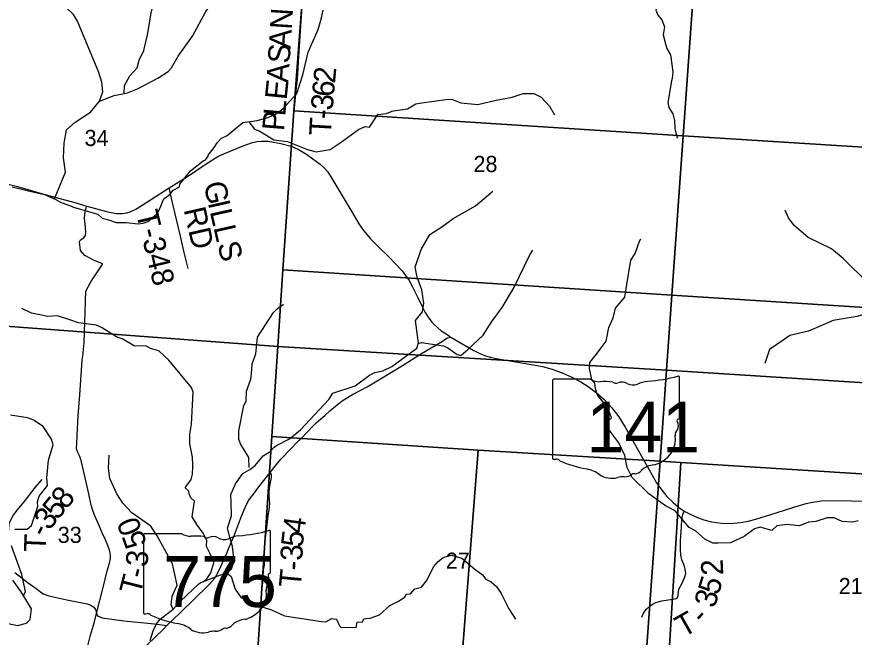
# Model space of a CAD drawing. Extents: x 1878108 to 2183446, y 146837 to 508383.
# Drawn here: x 2015077 to 2026537, y 289950 to 298433 of the extents above; entities that cross this region are included whole.
import ezdxf

# ---------------------------------------------------------------- set-up
doc = ezdxf.new("R2010")
doc.units = 0
for name, color, linetype in [('GM_X_Minor_River', 7, 'Continuous'), ('GM_X_Section', 7, 'Continuous'), ('GM_X_Section_Text', 7, 'Continuous'), ('GM_X_State_Location', 7, 'Continuous'), ('GM_X_State_Route', 7, 'Continuous'), ('GM_X_State_Shield', 7, 'Continuous'), ('GM_X_Township_Road', 7, 'Continuous'), ('GM_X_Township_Road_Text', 7, 'Continuous'), ('GM_X_Township_ROW', 7, 'Continuous')]:
    doc.layers.add(name, color=color, linetype=linetype)

msp = doc.modelspace()

# ---------------------------------------------------------------- linework, layer by layer
at = {"layer": 'GM_X_Minor_River'}
for points in [[(2023872, 299291), (2023893, 299165), (2023831, 298992), (2023843, 298878), (2023881, 298723), (2023877, 298661), (2023820, 298524), (2023848, 298454), (2023902, 298392), (2023938, 298294), (2023920, 298185), (2023956, 298061), (2023970, 298000), (2024024, 297912), (2024052, 297681), (2024044, 297589), (2024038, 297555), (2023984, 297260), (2024000, 297194), (2024052, 297107), (2024076, 297015), (2024080, 296907), (2024114, 296774)], [(2016546, 297384), (2016553, 297494), (2016623, 297626), (2016725, 297735), (2016752, 297841), (2016816, 297972), (2016865, 298188), (2016922, 298511), (2017002, 298802), (2017072, 299155)], [(2015595, 295942), (2015742, 296308), (2015718, 296503), (2015727, 296703), (2015758, 296887), (2015876, 296992), (2016084, 297128), (2016211, 297280), (2016253, 297406), (2016241, 297541), (2016202, 297672), (2015907, 298372), (2015855, 298465), (2015647, 298666)], [(2016211, 297281), (2016410, 297356), (2016591, 297394), (2016729, 297446), (2017007, 297595), (2017149, 297685), (2017192, 297737), (2017286, 297896), (2017481, 298166), (2017664, 298505), (2017715, 298568), (2017782, 298615)], [(2017780, 296645), (2017817, 296711), (2017876, 296771), (2017958, 296809), (2018036, 296876), (2018170, 296986), (2018368, 297015), (2018512, 297055), (2018614, 297095), (2018718, 297174), (2018911, 297383), (2018991, 297638), (2019063, 297951), (2019199, 298258), (2019245, 298419), (2019249, 298439), (2019269, 298525)], [(2018252, 296998), (2018328, 296896), (2018402, 296870), (2018594, 296752), (2018782, 296728), (2019056, 296616), (2019174, 296586), (2019365, 296616), (2019501, 296709), (2019755, 296892), (2019845, 296934), (2019903, 296922), (2020019, 297095), (2020137, 297109), (2020213, 297141), (2020231, 297147), (2020422, 297175), (2020536, 297244), (2020588, 297252), (2020980, 297307), (2021040, 297301), (2021154, 297257), (2021384, 297235), (2021638, 297291), (2021855, 297334), (2022005, 297382), (2022153, 297384), (2022251, 297336), (2022365, 297212), (2022433, 297094)], [(2015014, 296110), (2015334, 296031), (2015454, 296002), (2015601, 295939), (2015674, 295896), (2015835, 295839), (2015855, 295831), (2016103, 295759), (2016185, 295732), (2016246, 295680), (2016319, 295659), (2016435, 295620), (2016572, 295621), (2016740, 295601), (2016806, 295609), (2016868, 295634), (2016989, 295735), (2017024, 295788), (2017090, 295944), (2017170, 296005), (2017215, 296062), (2017303, 296107), (2017310, 296143), (2017452, 296328), (2017627, 296462), (2017659, 296475), (2017698, 296527), (2017694, 296541), (2017780, 296645)], [(2016900, 289905), (2016943, 290037), (2016987, 290132), (2017041, 290198), (2017219, 290335), (2017315, 290445), (2017569, 290681), (2017597, 290697), (2017976, 290846), (2018014, 290884), (2018050, 290994), (2018028, 291191), (2017996, 291299), (2017962, 291440), (2018016, 291610), (2018010, 291791), (2018008, 291900), (2018072, 292048), (2018168, 292187), (2018264, 292245), (2018340, 292297), (2018448, 292432), (2018543, 292490), (2018597, 292549), (2018633, 292569), (2018809, 292661), (2018959, 292786), (2019345, 293202), (2019403, 293286), (2019706, 293389), (2019904, 293534), (2019976, 293568), (2020088, 293592), (2020210, 293650), (2020552, 293902), (2020573, 293974), (2020569, 294008), (2020535, 294279), (2020629, 294400), (2020647, 294516), (2020619, 294699), (2020555, 294871), (2020529, 295008), (2020609, 295249), (2020731, 295454), (2020907, 295570), (2021047, 295673), (2021352, 295848), (2021592, 296048)], [(2027203, 294393), (2027174, 294463), (2026878, 294694), (2026733, 294784), (2026385, 295130), (2026224, 295261), (2025905, 295413), (2025713, 295580), (2025636, 295684), (2025590, 295791)], [(2026592, 291542), (2026514, 291522), (2026372, 291530), (2026262, 291580), (2026168, 291582), (2026010, 291531), (2025910, 291523), (2025787, 291475), (2025655, 291485), (2025621, 291491), (2025479, 291473), (2025407, 291410), (2025249, 291454), (2025173, 291434), (2025031, 291325), (2024845, 291239), (2024675, 291235), (2024600, 291237), (2024490, 291291), (2024366, 291403), (2024278, 291449), (2024228, 291509), (2024084, 291680), (2023952, 291744), (2023774, 291876), (2023728, 291912), (2023500, 292133), (2023430, 292271), (2023398, 292436), (2023316, 292608), (2023138, 292845), (2023132, 292871), (2023156, 292895), (2023216, 292949), (2023168, 293078), (2023018, 293268), (2022996, 293352), (2022986, 293423), (2022948, 293475), (2022916, 293623), (2022918, 293706), (2023022, 293840), (2023058, 293888), (2023144, 293997), (2023180, 294184), (2023239, 294318), (2023269, 294447), (2023397, 294601), (2023423, 294772), (2023481, 295107), (2023539, 295198), (2023599, 295364), (2023615, 295397)], [(2020571, 293968), (2020613, 293978), (2020917, 293932), (2020975, 293908), (2021101, 293816), (2021153, 293800), (2021247, 293884), (2021461, 294079), (2021577, 294268), (2021720, 294459), (2021872, 294720), (2022098, 295176), (2022140, 295241)], [(2017629, 290709), (2017677, 290749), (2017733, 290829), (2017775, 290966), (2017725, 291088), (2017671, 291189), (2017676, 291273), (2017628, 291371), (2017541, 291489), (2017475, 291598), (2017510, 291809), (2017460, 291855), (2017434, 291909), (2017430, 291949), (2017380, 291991), (2017462, 292108), (2017482, 292178), (2017484, 292278), (2017484, 292306), (2017482, 292411), (2017446, 292595), (2017446, 292728), (2017468, 292864), (2017492, 293300), (2017470, 293364), (2017156, 293737), (2017022, 293866), (2016908, 293896), (2016844, 293932), (2016694, 293930), (2016676, 293940), (2016528, 294026), (2016442, 294058), (2016235, 294186), (2016163, 294216), (2015921, 294248), (2015787, 294296), (2015633, 294344), (2015501, 294336), (2015393, 294358), (2015279, 294380), (2015147, 294442)], [(2018256, 292271), (2018254, 292406), (2018140, 292596), (2018116, 292658), (2018114, 292771), (2018185, 293118), (2018217, 293178), (2018219, 293315), (2018281, 293480), (2018287, 293552), (2018297, 293686), (2018347, 293825), (2018369, 294054), (2018589, 294389), (2018641, 294440), (2018663, 294456), (2018727, 294504)], [(2027568, 294374), (2027313, 294377), (2026982, 294424), (2026816, 294406), (2026576, 294333), (2026250, 294281), (2025909, 294135), (2025656, 294073), (2025579, 294021), (2025378, 293884), (2025311, 293694)], [(2015049, 291428), (2015221, 291427), (2015278, 291479), (2015366, 291738), (2015359, 291803), (2015382, 291877), (2015496, 292022), (2015488, 292128), (2015511, 292372), (2015575, 292580), (2015552, 292657), (2015440, 292833), (2015305, 292919), (2015229, 292948), (2015077, 292972), (2014991, 292988)], [(2017216, 290333), (2017188, 290393), (2017204, 290512), (2017270, 290661), (2017210, 290951), (2016999, 291337), (2016909, 291467), (2016652, 291651), (2016528, 291783), (2016444, 291912), (2016352, 292122), (2016334, 292261), (2016339, 292439)], [(2015169, 290515), (2015197, 290577), (2015144, 290806), (2015005, 291200)], [(2017947, 290834), (2018010, 290779), (2018064, 290607), (2018136, 290504), (2018288, 290412), (2018562, 290322), (2018740, 290242), (2019248, 290164), (2019308, 290161), (2019388, 290207), (2019450, 290197), (2019494, 290105), (2019516, 290084), (2019558, 290085), (2019719, 290081), (2019733, 290155), (2019807, 290161), (2019827, 290201), (2019853, 290205), (2019911, 290209), (2020041, 290258), (2020181, 290382), (2020301, 290443), (2020385, 290499), (2020403, 290539), (2020465, 290545), (2020523, 290612), (2020615, 290636), (2020683, 290722), (2020784, 290915), (2020842, 290987), (2020906, 291036), (2020938, 291050), (2021024, 291070), (2021166, 291032), (2021346, 290880), (2021452, 290801), (2021494, 290745), (2021570, 290707), (2021640, 290645), (2021706, 290549), (2021810, 290336), (2021900, 290198)], [(2014959, 290136), (2015085, 290110), (2015211, 290144), (2015261, 290192), (2015279, 290337), (2015135, 290569), (2015021, 290728)]]:
    msp.add_lwpolyline(points, dxfattribs=at)
at = {"layer": 'GM_X_Section'}
for points in [[(2013711, 299725), (2019035, 299380), (2018866, 297146), (2018718, 294975), (2018651, 293924), (2013334, 294323)], [(2024356, 299039), (2024196, 296805), (2018866, 297146), (2019035, 299380)], [(2024373, 299038), (2029779, 298709), (2029625, 296465), (2024196, 296805), (2024356, 299039)], [(2018866, 297146), (2024196, 296805), (2024041, 294625), (2018718, 294975)], [(2024196, 296805), (2029625, 296465), (2029470, 294278), (2024041, 294625)], [(2024041, 294625), (2023968, 293602), (2018651, 293924), (2018718, 294975)], [(2024041, 294625), (2029470, 294278), (2029398, 293257), (2023968, 293602)], [(2018566, 292692), (2018293, 288536), (2012945, 288881), (2012955, 289019), (2013334, 294323), (2018651, 293924)], [(2018651, 293924), (2023968, 293602), (2023879, 292358), (2021389, 292509), (2018566, 292692)], [(2023968, 293602), (2029398, 293257), (2029318, 292022), (2028301, 292079), (2024163, 292340), (2023879, 292358)], [(2021389, 292509), (2021068, 288356), (2018293, 288536), (2018566, 292692)], [(2023879, 292358), (2023582, 288191), (2021068, 288356), (2021389, 292509)], [(2024163, 292340), (2023982, 289390), (2023888, 288170), (2023605, 288189), (2023582, 288191), (2023879, 292358)], [(2028301, 292079), (2028080, 289100), (2023982, 289390), (2024163, 292340)]]:
    msp.add_lwpolyline(points, close=True, dxfattribs=at)
at = {"layer": 'GM_X_State_Route'}
for points in [[(2014722, 296205), (2015088, 296111), (2015481, 296000), (2015870, 295892), (2016037, 295845), (2016324, 295765), (2016443, 295745), (2016522, 295742), (2016585, 295752), (2016629, 295765), (2016705, 295802), (2016842, 295887), (2017164, 296093), (2017411, 296251), (2017656, 296414), (2017753, 296479), (2017829, 296521), (2017920, 296564), (2018176, 296670), (2018301, 296713), (2018360, 296727), (2018426, 296733), (2018518, 296730), (2018592, 296720), (2018689, 296702), (2018830, 296663), (2018934, 296619), (2019040, 296554), (2019128, 296492), (2019227, 296416), (2019283, 296366), (2019329, 296316), (2019376, 296246), (2019457, 296108), (2019660, 295768), (2019759, 295604), (2019823, 295511), (2019915, 295398), (2020029, 295285), (2020171, 295147), (2020252, 295064), (2020350, 294957), (2020396, 294896), (2020444, 294826), (2020492, 294740), (2020563, 294595), (2020627, 294461), (2020663, 294390), (2020706, 294325), (2020758, 294259), (2020790, 294224), (2020839, 294179), (2020886, 294140), (2020953, 294096), (2021016, 294054)], [(2019129, 292834), (2019174, 292880), (2019290, 292981), (2019361, 293045), (2019465, 293133), (2019542, 293193), (2019670, 293269), (2019870, 293375), (2020075, 293498), (2020354, 293666), (2020617, 293829), (2020879, 293984), (2020971, 294042), (2021016, 294054)], [(2021016, 294054), (2021322, 293876), (2021403, 293835), (2021492, 293799), (2021558, 293779), (2021638, 293762), (2022144, 293676), (2022271, 293653), (2022404, 293615), (2022550, 293562), (2022673, 293507), (2022797, 293442), (2022896, 293377), (2023006, 293297), (2023115, 293200), (2023221, 293084), (2023314, 292963), (2023404, 292820), (2023584, 292498), (2023831, 292059), (2023888, 291980), (2023974, 291874), (2024059, 291790), (2024131, 291729), (2024210, 291674), (2024293, 291631), (2024390, 291586), (2024479, 291557), (2024582, 291528), (2024719, 291508), (2024844, 291504), (2024982, 291517), (2025087, 291536), (2025191, 291563), (2025468, 291651), (2025711, 291729), (2025879, 291777), (2025965, 291796), (2026089, 291813), (2026268, 291820), (2026498, 291816), (2026732, 291810)], [(2018941, 292642), (2018971, 292672), (2019129, 292834)], [(2018717, 292411), (2018800, 292499), (2018941, 292642)], [(2018613, 292288), (2018691, 292383), (2018717, 292411)], [(2018055, 291350), (2018154, 291606), (2018200, 291725), (2018248, 291817), (2018314, 291907), (2018388, 292004), (2018546, 292204), (2018613, 292288)], [(2017974, 291156), (2018039, 291310), (2018055, 291350)], [(2014965, 288747), (2015418, 288736), (2015509, 288736), (2015579, 288747), (2015647, 288761), (2015703, 288783), (2015775, 288819), (2015841, 288868), (2015946, 288964), (2016083, 289100), (2016631, 289625), (2017085, 290060), (2017132, 290112), (2017312, 290283), (2017697, 290657), (2017767, 290735), (2017802, 290781), (2017845, 290866), (2017951, 291101), (2017974, 291156)]]:
    msp.add_lwpolyline(points, dxfattribs=at)
at = {"layer": 'GM_X_State_Shield'}
for p, q in [((2024146, 292950), (2024146, 293502)), ((2022406, 293458), (2022406, 292401)), ((2022932, 293476), (2022423, 293476)), ((2024146, 292950), (2024146, 292950)), ((2016809, 291346), (2016809, 290289)), ((2017336, 291364), (2016826, 291364)), ((2018549, 290838), (2018549, 291390)), ((2018549, 290838), (2018549, 290838))]:
    msp.add_line(p, q, dxfattribs=at)
for centre, major_axis, start_param, end_param in [((2023526, 294917), (1845, 0), 4.814394, 5.042369), ((2024127, 293505), (19.4, 0), 6.141152, 7.989035), ((2022426, 293460), (20.2, 0), 1.712693, 3.28349), ((2023054, 293599), (196, 0), 4.042523, 4.731795), ((2023119, 292883), (702, 0), 1.404758, 1.657858), ((2023278, 293466), (56.4, 0), 3.836095, 5.185415), ((2023361, 293344), (117, 0), 0.950623, 2.079405), ((2023512, 293511), (141, 0), 4.081561, 5.145723), ((2023761, 293153), (371, 0), 1.699011, 2.107814), ((2024141, 292909), (30, 0), 1.883978, 3.671073), ((2024125, 292947), (20.7, 0), 5.05454, 6.418171), ((2023951, 292839), (180, 0), 5.934695, 6.695948), ((2023629, 292648), (462, 0), 5.101752, 6.440018), ((2024215, 292718), (131, 0), 2.387724, 3.262537), ((2022426, 292399), (20.3, 0), 3.00124, 4.508301), ((2022429, 292507), (155, 0), 4.665946, 4.897461), ((2022461, 292340), (56, 0), 0.519207, 1.627899), ((2023167, 293290), (1333, 0), 4.195997, 4.488961), ((2022770, 291927), (417, 0), 0.823519, 1.323587), ((2023824, 292105), (253, 0), 1.647645, 2.488434), ((2023221, 292335), (265, 0), 4.026481, 4.996735), ((2023374, 291970), (217, 0), 1.495662, 1.94098), ((2023393, 292256), (141, 0), 4.691044, 5.507374), ((2023521, 292154), (39.7, 0), 1.147584, 2.315152), ((2023504, 292299), (149, 0), 4.937069, 5.64225), ((2016829, 291348), (20.2, 0), 1.712693, 3.28349), ((2017457, 291487), (196, 0), 4.042523, 4.731795), ((2017522, 290771), (702, 0), 1.404758, 1.657858), ((2017681, 291354), (56.4, 0), 3.836095, 5.185415), ((2017764, 291232), (117, 0), 0.950623, 2.079405), ((2018165, 291041), (371, 0), 1.699011, 2.107814), ((2017929, 292805), (1845, 0), 4.814394, 5.042369), ((2018530, 291393), (19.4, 0), 6.141152, 7.989035), ((2017915, 291399), (141, 0), 4.081561, 5.145723), ((2018545, 290797), (30, 0), 1.883978, 3.671073), ((2018354, 290727), (180, 0), 5.934695, 6.695948), ((2018528, 290835), (20.7, 0), 5.05454, 6.418171), ((2018618, 290606), (131, 0), 2.387724, 3.262537), ((2018033, 290536), (462, 0), 5.101752, 6.440018), ((2016829, 290287), (20.3, 0), 3.00124, 4.508301), ((2016832, 290395), (155, 0), 4.665946, 4.897461), ((2016864, 290228), (56, 0), 0.519207, 1.627899), ((2017570, 291178), (1333, 0), 4.195997, 4.488961), ((2018227, 289993), (253, 0), 1.647645, 2.488434), ((2017173, 289815), (417, 0), 0.823519, 1.323587), ((2017624, 290223), (265, 0), 4.026481, 4.996735), ((2017796, 290144), (141, 0), 4.691044, 5.507374), ((2017924, 290042), (39.7, 0), 1.147584, 2.315152), ((2017907, 290187), (149, 0), 4.937069, 5.64225), ((2017777, 289858), (217, 0), 1.495662, 1.94098)]:
    msp.add_ellipse(centre, major_axis=major_axis, ratio=0.8, start_param=start_param, end_param=end_param, dxfattribs=at)
at = {"layer": 'GM_X_Township_Road'}
for points in [[(2018830, 296663), (2018851, 296803), (2018864, 297038), (2018887, 297283), (2018906, 297468), (2018916, 297580), (2018938, 297894), (2018980, 298579), (2019041, 299366)], [(2017420, 294989), (2017363, 295227), (2017315, 295433), (2017212, 295869), (2017164, 296093)], [(2016167, 290276), (2016257, 290629), (2016316, 290857), (2016344, 290961), (2016361, 291024), (2016361, 291070), (2016349, 291125), (2016321, 291204), (2016289, 291281), (2016247, 291379), (2016200, 291488), (2016147, 291609), (2016121, 291670), (2016096, 291757), (2016065, 291909), (2015990, 292231), (2015956, 292365), (2015938, 292419), (2015911, 292476), (2015898, 292512), (2015895, 292538), (2015897, 292596), (2015905, 292714), (2015918, 292976), (2015940, 293262), (2015971, 293736), (2015981, 293794), (2016001, 293974), (2016001, 293981)], [(2018461, 291093), (2018468, 291162), (2018472, 291232), (2018479, 291308), (2018495, 291409), (2018508, 291534), (2018518, 291611), (2018530, 291690), (2018540, 291777), (2018531, 291876), (2018530, 291943), (2018539, 292014), (2018564, 292134), (2018564, 292176), (2018546, 292204)], [(2014916, 290960), (2014938, 291017), (2014954, 291076), (2014954, 291136), (2014958, 291243), (2014961, 291353), (2014966, 291434), (2014975, 291498), (2014996, 291556), (2015024, 291603), (2015082, 291685), (2015180, 291803), (2015228, 291866), (2015283, 291937), (2015334, 292000), (2015424, 292108)], [(2024173, 291467), (2024174, 291486), (2024180, 291587), (2024192, 291629), (2024210, 291674)], [(2023632, 290224), (2023649, 290271), (2023669, 290304), (2023700, 290337), (2023739, 290373), (2023774, 290401), (2023823, 290424), (2023902, 290448), (2023991, 290462), (2024055, 290469), (2024099, 290478), (2024119, 290494), (2024125, 290521), (2024131, 290576), (2024142, 290615), (2024181, 290690), (2024218, 290777), (2024230, 290823), (2024223, 290880), (2024208, 290936), (2024177, 291010), (2024162, 291073), (2024157, 291147), (2024160, 291270), (2024166, 291397), (2024173, 291467)], [(2018439, 290645), (2018447, 290779), (2018454, 290865), (2018468, 290933), (2018468, 290985), (2018458, 291066), (2018461, 291093)], [(2015049, 290836), (2015234, 290695), (2015342, 290614), (2015437, 290544), (2015516, 290517), (2015761, 290460), (2015928, 290430), (2016042, 290405), (2016090, 290389), (2016132, 290360), (2016156, 290329), (2016167, 290276)], [(2015946, 288964), (2015893, 288994), (2015862, 289009), (2015842, 289040), (2015842, 289073), (2015862, 289137), (2015911, 289310), (2015995, 289638), (2016021, 289723), (2016087, 289977), (2016139, 290162), (2016167, 290276)], [(2016167, 290276), (2016182, 290243), (2016246, 290217), (2016542, 290174), (2016685, 290158), (2016961, 290134), (2017132, 290112)]]:
    msp.add_lwpolyline(points, dxfattribs=at)
at = {"layer": 'GM_X_Township_ROW'}
msp.add_lwpolyline([(2016001, 293981), (2016021, 294680), (2016092, 294809), (2016254, 295057), (2016128, 295106), (2016009, 295169), (2015948, 295237), (2015934, 295356), (2015951, 295383), (2015995, 295409), (2016015, 295442), (2016021, 295488), (2016011, 295601), (2016005, 295675), (2016006, 295735), (2016024, 295809), (2016037, 295845)], dxfattribs=at)

# ---------------------------------------------------------------- texts
at = {"layer": 'GM_X_Section_Text'}
for s, p in [('34', (2016004, 296666)), ('28', (2021326, 296310)), ('33', (2015637, 291239)), ('27', (2020947, 290885)), ('21', (2026324, 290539))]:
    msp.add_text(s, height=221, rotation=0, dxfattribs=at).set_placement(p)
at = {"layer": 'GM_X_State_Location'}
for s, p in [('s', (2023256, 292859)), ('r', (2023256, 292859)), ('s', (2017659, 290747)), ('r', (2017659, 290747))]:
    msp.add_text(s, height=1, dxfattribs=at).set_placement(p)
for s, p in [('141', (2022903, 292787)), ('775', (2017306, 290675))]:
    msp.add_text(s, height=1, rotation=0, dxfattribs=at).set_placement(p)
at = {"layer": 'GM_X_State_Shield'}
for s, p in [('141', (2022873, 292476)), ('775', (2017081, 290364))]:
    msp.add_text(s, height=696.1, dxfattribs=at).set_placement(p)
at = {"layer": 'GM_X_Township_Road_Text'}
for s, rotation, p in [('N', 86.2598, (2018839, 298253)), ('A', 86.3875, (2018823, 297990)), ('S', 86.3846, (2018810, 297788)), ('A', 86.2017, (2018792, 297523)), ('2', 84.7891, (2019431, 297514)), ('E', 84.2306, (2018769, 297289)), ('6', 84.8202, (2019414, 297330)), ('L', 85.057, (2018750, 297066)), ('3', 85.0449, (2019398, 297146)), ('P', 85.2861, (2018733, 296865)), ('T', 86.7068, (2019375, 296801)), ('-', 85.4049, (2019388, 297024)), ('G', 282.7082, (2017632, 296149)), ('I', 282.7124, (2017690, 295892)), ('T-348', 283.566, (2016707, 295751)), ('RD', 282.8481, (2017359, 295797)), ('L', 282.712, (2017717, 295772)), ('L', 282.7078, (2017767, 295553)), ('S', 284.8765, (2017819, 295322)), ('8', 50.8834, (2015751, 291685)), ('5', 50.9241, (2015635, 291542)), ('3', 51.1053, (2015519, 291398)), ('0', 111.5083, (2016797, 291414)), ('4', 82.2592, (2019009, 291353)), ('-', 63.9272, (2015474, 291303)), ('T', 87.6679, (2015473, 291110)), ('5', 109.4535, (2016863, 291228)), ('5', 83.4811, (2018988, 291171)), ('3', 84.0046, (2016861, 290902)), ('3', 90.0701, (2018989, 290996)), ('-', 87.2939, (2018983, 290857)), ('2', 92.7229, (2024746, 290801)), ('-', 76.4287, (2016824, 290739)), ('T', 84.4241, (2018960, 290617)), ('T', 75.7101, (2016768, 290518)), ('5', 72.8422, (2024677, 290513)), ('3', 74.3351, (2024628, 290337)), ('T', 29.5966, (2024196, 289939)), ('-', 47.4632, (2024470, 290113))]:
    msp.add_text(s, height=300, rotation=rotation, dxfattribs=at).set_placement(p)

doc.saveas('drawing.dxf')
